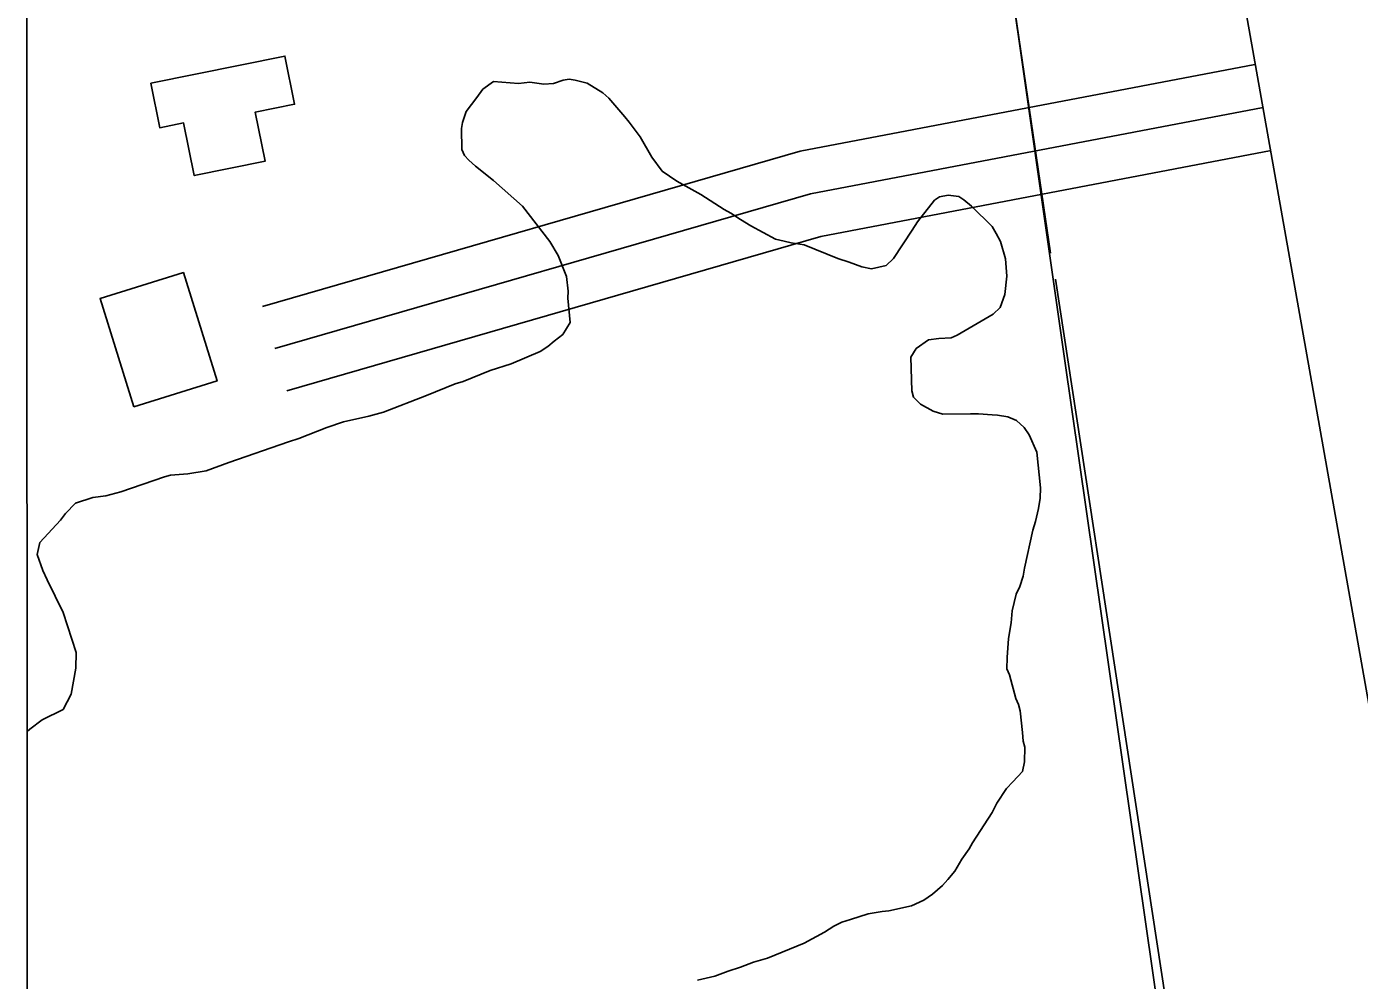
# Model space of a CAD drawing. Extents: x 3279314 to 3317160, y 734079 to 759431.
# Drawn here: x 3283455.7 to 3283911, y 755829.1 to 756154.9 of the extents above; entities that cross this region are included whole.
import ezdxf

# ---------------------------------------------------------------- set-up
doc = ezdxf.new("R2010")
doc.units = 0
for name, color, linetype in [('V-BLDG-OTLN', 7, 'Continuous'), ('V-GRID-FRAM', 7, 'Continuous'), ('V-RAIL-TRAK', 7, 'Continuous'), ('V-ROAD-CNTR', 7, 'Continuous'), ('V-SITE-VEGE', 7, 'Continuous')]:
    doc.layers.add(name, color=color, linetype=linetype)

msp = doc.modelspace()

# ---------------------------------------------------------------- linework, layer by layer
at = {"layer": 'V-BLDG-OTLN'}
for points in [[(3283498.05, 756135.59), (3283543.9, 756144.89), (3283547.24, 756128.39), (3283533.73, 756125.65), (3283537.13, 756108.92), (3283512.93, 756104.02), (3283509.28, 756122.02), (3283501.13, 756120.37)], [(3283492.27, 756025.02), (3283480.75, 756062.02), (3283509.22, 756070.88), (3283520.74, 756033.89)]]:
    msp.add_lwpolyline(points, close=True, dxfattribs=at)
at = {"layer": 'V-GRID-FRAM'}
msp.add_lwpolyline([(3283455.67, 757641.37), (3314923.72, 757657.39), (3314940.91, 739471.92), (3283456.99, 739455.89), (3283455.67, 757641.37)], dxfattribs=at)
at = {"layer": 'V-RAIL-TRAK'}
msp.add_lwpolyline([(3284242.37, 754483.7), (3284166.01, 754630.42), (3284142.23, 754679.5), (3284106.75, 754754.89), (3284076.54, 754825.73), (3284026.59, 754955.97), (3283992.44, 755056.56), (3283951.36, 755202.07), (3283920.73, 755334.05), (3283894.37, 755473.07), (3283850.44, 755761.94), (3283810.22, 756041.55), (3283778.22, 756265.54), (3283736.23, 756545.77), (3283696.99, 756814.08), (3283643.5, 757184.13), (3283628.47, 757275.18), (3283616.32, 757343.94), (3283601.37, 757422.53), (3283565.53, 757579.52), (3283548.82, 757641.42)], dxfattribs=at)
at = {"layer": 'V-ROAD-CNTR'}
for points in [[(3283552.04, 757644.2), (3283570.26, 757572.71), (3283604.17, 757411.59), (3283643.28, 757192.14), (3283698.03, 756793.93), (3283765.16, 756352.2), (3283805.44, 756077.51)], [(3283839.11, 756347.14), (3283944.21, 755754.63), (3284049.74, 755183.49), (3284071.35, 755063.74), (3284098.19, 754965.45), (3284111.95, 754916.49), (3284132.49, 754857.37), (3284146.1, 754822.83), (3284160.27, 754790.93), (3284176.17, 754753.31), (3284194.77, 754713.42), (3284222.45, 754660.27), (3284805.21, 753589.14), (3285080.25, 753080.21), (3285191.49, 752890.25)], [(3283875.3, 756142.03), (3283720, 756112.4), (3283536.25, 756059.32)], [(3283878.11, 756127.3), (3283723.5, 756097.8), (3283540.41, 756044.9)], [(3283878.11, 756127.3), (3283723.5, 756097.8), (3283540.41, 756044.9)], [(3283880.92, 756112.56), (3283726.99, 756083.2), (3283544.58, 756030.49)], [(3283807.2, 756068.7), (3283898.17, 755473.55)]]:
    msp.add_lwpolyline(points, dxfattribs=at)
at = {"layer": 'V-SITE-VEGE'}
for p, q in [((3283609.45, 756130.66), (3283611.57, 756133.59)), ((3283611.57, 756133.59), (3283615.18, 756136.2)), ((3283615.18, 756136.2), (3283623.77, 756135.46)), ((3283623.77, 756135.46), (3283627.64, 756135.98)), ((3283627.64, 756135.98), (3283632.37, 756135.31)), ((3283632.37, 756135.31), (3283635.64, 756135.55)), ((3283635.64, 756135.55), (3283638.92, 756136.68)), ((3283638.92, 756136.68), (3283641, 756136.94)), ((3283641, 756136.94), (3283643.08, 756136.6)), ((3283643.08, 756136.6), (3283647.21, 756135.64)), ((3283647.21, 756135.64), (3283652.5, 756132.29)), ((3283605.8, 756125.98), (3283609.45, 756130.66)), ((3283652.5, 756132.29), (3283654.54, 756130.47)), ((3283654.54, 756130.47), (3283660.07, 756124.14)), ((3283604.55, 756122.14), (3283605.8, 756125.98)), ((3283660.07, 756124.14), (3283661.52, 756122.34)), ((3283604.22, 756120.07), (3283604.55, 756122.14)), ((3283604.39, 756112.94), (3283604.22, 756120.07)), ((3283661.52, 756122.34), (3283665.29, 756117.23)), ((3283665.29, 756117.23), (3283669.32, 756110.33)), ((3283605.24, 756110.85), (3283604.39, 756112.94)), ((3283606.7, 756109.35), (3283605.24, 756110.85)), ((3283669.32, 756110.33), (3283672.8, 756105.52)), ((3283609.04, 756107.23), (3283606.7, 756109.35)), ((3283615.18, 756102.38), (3283609.04, 756107.23)), ((3283625.12, 756093.6), (3283615.18, 756102.38)), ((3283672.8, 756105.52), (3283677.79, 756102.17)), ((3283677.79, 756102.17), (3283686.01, 756097.58)), ((3283686.01, 756097.58), (3283693.93, 756092.4)), ((3283765.79, 756095.6), (3283767.59, 756096.75)), ((3283767.59, 756096.75), (3283770.57, 756097.29)), ((3283770.57, 756097.29), (3283774.12, 756096.93)), ((3283774.12, 756096.93), (3283775.88, 756095.72)), ((3283634.4, 756081.57), (3283625.12, 756093.6)), ((3283693.93, 756092.4), (3283696.29, 756091.17)), ((3283760.03, 756088.28), (3283765.79, 756095.6)), ((3283775.88, 756095.72), (3283778.52, 756093.59)), ((3283778.52, 756093.59), (3283785.52, 756086.65)), ((3283696.29, 756091.17), (3283699.51, 756089.04)), ((3283699.51, 756089.04), (3283703.04, 756086.9)), ((3283758.2, 756085.34), (3283760.03, 756088.28)), ((3283703.04, 756086.9), (3283711.56, 756082.3)), ((3283751.8, 756075.66), (3283758.2, 756085.34)), ((3283785.52, 756086.65), (3283786.96, 756084.25)), ((3283786.96, 756084.25), (3283788.4, 756081.55)), ((3283637.29, 756076.77), (3283634.4, 756081.57)), ((3283711.56, 756082.3), (3283714.52, 756081.65)), ((3283714.52, 756081.65), (3283716.88, 756081.02)), ((3283716.88, 756081.02), (3283721.32, 756080.35)), ((3283721.32, 756080.35), (3283732.81, 756075.7)), ((3283788.4, 756081.55), (3283790.07, 756075.59)), ((3283640.13, 756069.6), (3283637.29, 756076.77)), ((3283732.81, 756075.7), (3283736.65, 756074.44)), ((3283736.65, 756074.44), (3283741.07, 756072.88)), ((3283749.38, 756073.33), (3283751.8, 756075.66)), ((3283790.07, 756075.59), (3283790.56, 756069.65)), ((3283640.63, 756064.55), (3283640.13, 756069.6)), ((3283741.07, 756072.88), (3283744.32, 756072.23)), ((3283744.32, 756072.23), (3283749.38, 756073.33)), ((3283790.56, 756069.65), (3283789.86, 756063.43)), ((3283640.59, 756062.17), (3283640.63, 756064.55)), ((3283641.34, 756053.85), (3283640.59, 756062.17)), ((3283789.86, 756063.43), (3283788.3, 756059)), ((3283785.89, 756056.67), (3283773.6, 756049.47)), ((3283788.3, 756059), (3283785.89, 756056.67)), ((3283638.89, 756049.74), (3283641.34, 756053.85)), ((3283633.78, 756045.68), (3283635.89, 756047.42)), ((3283635.89, 756047.42), (3283638.89, 756049.74)), ((3283763.77, 756047.86), (3283759.57, 756044.96)), ((3283767.34, 756048.39), (3283763.77, 756047.86)), ((3283771.5, 756048.61), (3283767.34, 756048.39)), ((3283773.6, 756049.47), (3283771.5, 756048.61)), ((3283621.21, 756039.66), (3283631.08, 756043.94)), ((3283631.08, 756043.94), (3283633.78, 756045.68)), ((3283759.57, 756044.96), (3283757.74, 756042.03)), ((3283757.74, 756042.03), (3283758.13, 756030.45)), ((3283604.79, 756033.72), (3283614.05, 756037.41)), ((3283614.05, 756037.41), (3283621.21, 756039.66)), ((3283592.24, 756028.89), (3283602.1, 756032.88)), ((3283602.1, 756032.88), (3283604.79, 756033.72)), ((3283577.6, 756023.21), (3283592.24, 756028.89)), ((3283758.13, 756030.45), (3283758.69, 756028.37)), ((3283758.69, 756028.37), (3283761.02, 756025.95)), ((3283761.02, 756025.95), (3283765.43, 756023.5)), ((3283558.23, 756017.91), (3283563.9, 756019.89)), ((3283563.9, 756019.89), (3283572.54, 756021.82)), ((3283572.54, 756021.82), (3283577.6, 756023.21)), ((3283765.43, 756023.5), (3283768.68, 756022.55)), ((3283768.68, 756022.55), (3283778.17, 756022.69)), ((3283778.17, 756022.69), (3283780.84, 756022.64)), ((3283780.84, 756022.64), (3283785.58, 756022.26)), ((3283785.58, 756022.26), (3283787.36, 756022.23)), ((3283787.36, 756022.23), (3283790.91, 756021.57)), ((3283790.91, 756021.57), (3283793.86, 756020.34)), ((3283793.86, 756020.34), (3283796.49, 756017.92)), ((3283548.67, 756014.22), (3283558.23, 756017.91)), ((3283796.49, 756017.92), (3283798.22, 756015.51)), ((3283798.22, 756015.51), (3283800.79, 756009.53)), ((3283524.79, 756006.04), (3283545.09, 756013.1)), ((3283545.09, 756013.1), (3283548.67, 756014.22)), ((3283517.02, 756003.2), (3283524.79, 756006.04)), ((3283800.79, 756009.53), (3283802.06, 755997.34)), ((3283487.82, 755996), (3283502.75, 756001.08)), ((3283502.75, 756001.08), (3283504.83, 756001.64)), ((3283504.83, 756001.64), (3283510.77, 756002.12)), ((3283510.77, 756002.12), (3283517.02, 756003.2)), ((3283802.06, 755997.34), (3283802, 755993.79)), ((3283469, 755988.61), (3283472.32, 755992.11)), ((3283472.32, 755992.11), (3283478.29, 755994.09)), ((3283478.29, 755994.09), (3283482.75, 755994.6)), ((3283482.75, 755994.6), (3283487.82, 755996)), ((3283802, 755993.79), (3283801.34, 755990.24)), ((3283467.18, 755986.27), (3283469, 755988.61)), ((3283801.34, 755990.24), (3283800.38, 755985.8)), ((3283460.22, 755978.68), (3283467.18, 755986.27)), ((3283799.43, 755982.85), (3283796.54, 755969.85)), ((3283800.38, 755985.8), (3283799.43, 755982.85)), ((3283459.26, 755974.54), (3283460.22, 755978.68)), ((3283461.24, 755969.16), (3283459.26, 755974.54)), ((3283462.67, 755965.88), (3283461.24, 755969.16)), ((3283796.54, 755969.85), (3283796.19, 755967.18)), ((3283468.11, 755954.8), (3283462.67, 755965.88)), ((3283796.19, 755967.18), (3283794.95, 755963.64)), ((3283793.71, 755960.99), (3283792.43, 755955.38)), ((3283794.95, 755963.64), (3283793.71, 755960.99)), ((3283472.62, 755941.07), (3283468.11, 755954.8)), ((3283792.06, 755951.23), (3283791.08, 755945.91)), ((3283792.43, 755955.38), (3283792.06, 755951.23)), ((3283791.08, 755945.91), (3283790.67, 755939.39)), ((3283472.53, 755935.73), (3283472.62, 755941.07)), ((3283790.67, 755939.39), (3283790.6, 755935.53)), ((3283470.89, 755926.86), (3283472.53, 755935.73)), ((3283790.6, 755935.53), (3283791.45, 755933.44)), ((3283791.45, 755933.44), (3283793.69, 755925.39)), ((3283468.12, 755921.57), (3283470.89, 755926.86)), ((3283793.69, 755925.39), (3283794.54, 755923.3)), ((3283460.94, 755918.13), (3283468.12, 755921.57)), ((3283794.54, 755923.3), (3283795.1, 755921.21)), ((3283795.1, 755921.21), (3283795.86, 755913.78)), ((3283455.8, 755914.15), (3283456.74, 755914.94)), ((3283456.74, 755914.94), (3283460.94, 755918.13)), ((3283455.81, 755678.36), (3283455.8, 755914.15)), ((3283795.86, 755913.78), (3283796.1, 755910.81)), ((3283796.1, 755910.81), (3283796.66, 755908.72)), ((3283796.66, 755908.72), (3283796.57, 755903.68)), ((3283796.57, 755903.68), (3283795.92, 755900.43)), ((3283792.6, 755896.93), (3283790.48, 755894.59)), ((3283795.92, 755900.43), (3283792.6, 755896.93)), ((3283790.48, 755894.59), (3283787.13, 755889.6)), ((3283787.13, 755889.6), (3283785.59, 755886.37)), ((3283785.59, 755886.37), (3283778.88, 755876.1)), ((3283777.66, 755874.04), (3283775.23, 755870.52)), ((3283778.88, 755876.1), (3283777.66, 755874.04)), ((3283775.23, 755870.52), (3283772.78, 755866.41)), ((3283772.78, 755866.41), (3283770.35, 755863.49)), ((3283768.54, 755861.44), (3283765.22, 755858.53)), ((3283770.35, 755863.49), (3283768.54, 755861.44)), ((3283762.22, 755856.51), (3283758.03, 755854.5)), ((3283765.22, 755858.53), (3283762.22, 755856.51)), ((3283743.15, 755851.8), (3283737.18, 755849.82)), ((3283747.91, 755852.6), (3283743.15, 755851.8)), ((3283750.29, 755852.86), (3283747.91, 755852.6)), ((3283758.03, 755854.5), (3283750.29, 755852.86)), ((3283731.5, 755847.55), (3283728.21, 755845.53)), ((3283734.2, 755848.99), (3283731.5, 755847.55)), ((3283737.18, 755849.82), (3283734.2, 755848.99)), ((3283721.31, 755841.79), (3283708.76, 755836.67)), ((3283728.21, 755845.53), (3283721.31, 755841.79)), ((3283699.51, 755833.57), (3283695.33, 755832.16)), ((3283703.99, 755835.27), (3283699.51, 755833.57)), ((3283708.76, 755836.67), (3283703.99, 755835.27)), ((3283690.85, 755830.45), (3283684.89, 755829.08)), ((3283695.33, 755832.16), (3283690.85, 755830.45))]:
    msp.add_line(p, q, dxfattribs=at)

doc.saveas('drawing.dxf')
